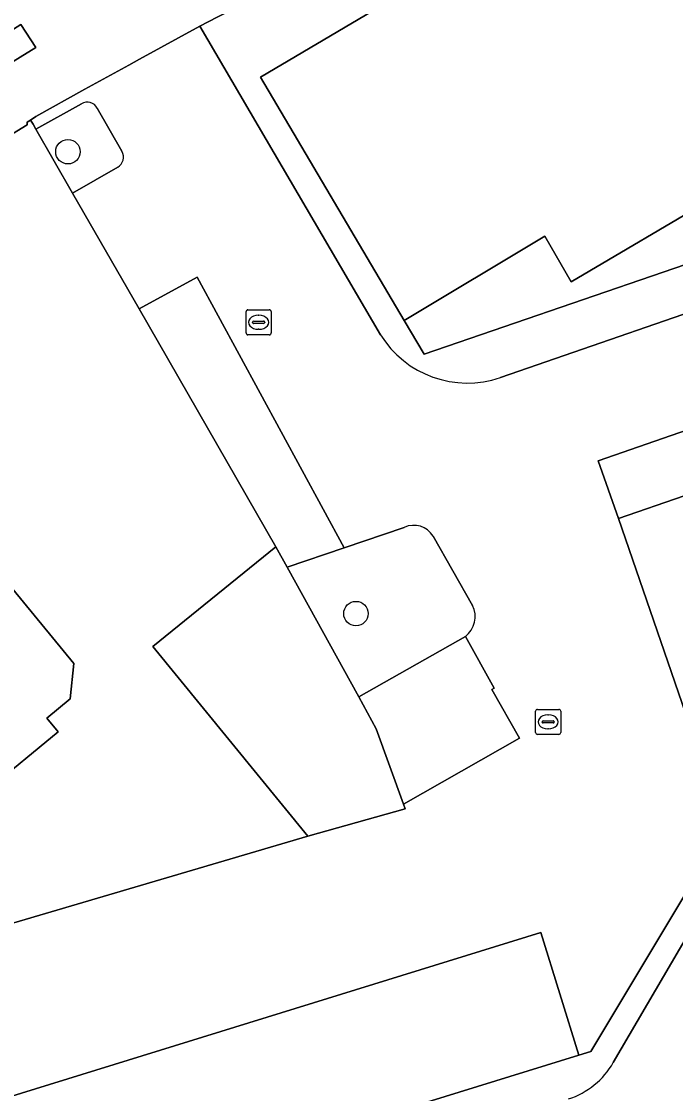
# Model space of a CAD drawing. Extents: x 159716 to 160783, y 383290 to 384031.
# Drawn here: x 159956.87 to 159982.99, y 383658.44 to 383701.23 of the extents above; entities that cross this region are included whole.
import ezdxf

# ---------------------------------------------------------------- set-up
doc = ezdxf.new("R2010")
doc.units = 0
for name, color, linetype in [('IMGEO_Boom', 7, 'Continuous'), ('IMGEO_Erf', 7, 'Continuous'), ('IMGEO_Groenvoorziening', 7, 'Continuous'), ('IMGEO_Kolk', 7, 'Continuous'), ('IMGEO_Muur', 7, 'Continuous'), ('IMGEO_Pand', 7, 'Continuous'), ('IMGEO_Parkeervlak_open', 7, 'Continuous'), ('IMGEO_Rijbaan_lokaal_open', 7, 'Continuous'), ('IMGEO_Voetpad_open', 7, 'Continuous')]:
    doc.layers.add(name, color=color, linetype=linetype)

msp = doc.modelspace()

# ---------------------------------------------------------------- linework, layer by layer
at = {"layer": 'IMGEO_Boom'}
for centre in [(159958.73, 383696.031), (159970.228, 383677.595)]:
    msp.add_circle(centre, 0.489, dxfattribs=at)
at = {"layer": 'IMGEO_Erf'}
msp.add_lwpolyline([(159941.932, 383660.938), (159968.311, 383668.717), (159962.116, 383676.286), (159967.035, 383680.261), (159961.575, 383689.757), (159958.918, 383694.377), (159957.451, 383696.929), (159957.338, 383697.125), (159957.229, 383697.292), (159957.096, 383697.206), (159957.105, 383697.103), (159950.013, 383692.747)], dxfattribs=at)
msp.add_lwpolyline([(159947.189, 383680.672), (159947.373, 383681.161), (159949.395, 383682.817), (159949.746, 383682.782), (159950.04, 383683.022), (159954.824, 383677.181), (159956.533, 383678.569), (159958.961, 383675.607), (159958.821, 383674.187), (159957.886, 383673.42), (159958.337, 383672.871), (159955.515, 383670.557), (159953.176, 383673.411), (159948.135, 383669.278), (159946.764, 383670.947), (159944.4, 383673.832), (159945.924, 383675.08), (159943.687, 383677.811), (159944.711, 383678.65), (159945.008, 383679.437), (159945.677, 383679.985), (159946.278, 383679.926)], close=True, dxfattribs=at)
at = {"layer": 'IMGEO_Groenvoorziening'}
msp.add_lwpolyline([(159956.855, 383701.103), (159952.41, 383698.269), (159952.952, 383697.421), (159957.446, 383700.188)], close=True, dxfattribs=at)
for points in [[(159959.274, 383697.946), (159957.451, 383696.929), (159958.918, 383694.377), (159960.715, 383695.414)], [(159960.882, 383696.046), (159959.899, 383697.775)], [(159972.156, 383681.036), (159969.751, 383680.222), (159967.482, 383679.45), (159970.337, 383674.267), (159974.595, 383676.679)], [(159974.88, 383677.922), (159973.311, 383680.689)], [(159984.513, 383668.305), (159979.602, 383660.119), (159979.124, 383659.971), (159932.033, 383645.41), (159927.901, 383644.185), (159922.543, 383642.597), (159904.273, 383636.97), (159900.553, 383635.781), (159897.181, 383634.886), (159894.592, 383634.158), (159892.998, 383633.71), (159893.313, 383632.369), (159893.909, 383632.552), (159910.734, 383637.727), (159910.636, 383638.057), (159924.854, 383642.272), (159925.092, 383641.47), (159928.97, 383642.619)], [(159980.501, 383659.678), (159985.149, 383667.63)]]:
    msp.add_lwpolyline(points, dxfattribs=at)
for centre, radius, start, end in [((159959.504, 383697.558), 0.451, 28.7248, 120.6719), ((159960.481, 383695.814), 0.464, 300.3566, 30.0403), ((159972.536, 383680.205), 0.914, 31.9954, 114.5606), ((159973.99, 383677.472), 0.998, 307.3635, 26.8089), ((159977.727, 383661.263), 3.195, 287.8971, 330.2521)]:
    msp.add_arc(centre, radius, start, end, dxfattribs=at)
at = {"layer": 'IMGEO_Kolk'}
for p, q in [((159965.842, 383688.795), (159965.842, 383689.647)), ((159965.917, 383689.721), (159966.769, 383689.721)), ((159966.33, 383689.501), (159966.355, 383689.501)), ((159966.843, 383689.647), (159966.843, 383688.795)), ((159966.101, 383689.215), (159966.101, 383689.227)), ((159966.539, 383689.178), (159966.141, 383689.178)), ((159966.144, 383689.264), (159966.542, 383689.264)), ((159966.353, 383688.941), (159966.328, 383688.941)), ((159966.585, 383689.227), (159966.585, 383689.215)), ((159966.769, 383688.721), (159965.917, 383688.721)), ((159977.399, 383672.847), (159977.399, 383673.699)), ((159977.474, 383673.773), (159978.326, 383673.773)), ((159977.887, 383673.553), (159977.912, 383673.553)), ((159978.4, 383673.699), (159978.4, 383672.847)), ((159977.658, 383673.267), (159977.658, 383673.279)), ((159978.096, 383673.23), (159977.698, 383673.23)), ((159977.701, 383673.316), (159978.099, 383673.316)), ((159978.142, 383673.279), (159978.142, 383673.267)), ((159978.326, 383672.773), (159977.474, 383672.773)), ((159977.91, 383672.993), (159977.885, 383672.993))]:
    msp.add_line(p, q, dxfattribs=at)
for points in [[(159965.842, 383688.795), (159965.842, 383689.647)], [(159965.917, 383689.721), (159966.769, 383689.721)], [(159966.843, 383689.647), (159966.843, 383688.795)], [(159966.769, 383688.721), (159965.917, 383688.721)], [(159977.399, 383672.847), (159977.399, 383673.699)], [(159977.474, 383673.773), (159978.326, 383673.773)], [(159978.4, 383673.699), (159978.4, 383672.847)], [(159978.326, 383672.773), (159977.474, 383672.773)]]:
    msp.add_lwpolyline(points, dxfattribs=at)
for centre, radius, start, end in [((159965.919, 383689.645), 0.0765, 91.552, 178.448), ((159965.919, 383689.645), 0.0765, 91.552, 178.448), ((159966.767, 383689.645), 0.0765, 1.552, 88.448), ((159966.767, 383689.645), 0.0765, 1.552, 88.448), ((159966.141, 383689.224), 0.0403, 85.8775, 175.7526), ((159966.138, 383689.214), 0.0366, 178.938, 274.7102), ((159966.542, 383689.221), 0.043, 264.8664, 352.4533), ((159966.546, 383689.226), 0.0386, 1.7309, 96.639), ((159965.919, 383688.797), 0.0765, 181.552, 268.448), ((159965.919, 383688.797), 0.0765, 181.552, 268.448), ((159966.767, 383688.797), 0.0765, 271.552, 358.448), ((159966.767, 383688.797), 0.0765, 271.552, 358.448), ((159977.476, 383673.697), 0.0765, 91.552, 178.448), ((159977.476, 383673.697), 0.0765, 91.552, 178.448), ((159978.324, 383673.697), 0.0765, 1.552, 88.448), ((159978.324, 383673.697), 0.0765, 1.552, 88.448), ((159977.698, 383673.276), 0.0403, 85.8775, 175.7526), ((159977.695, 383673.266), 0.0366, 178.938, 274.7102), ((159978.099, 383673.273), 0.043, 264.8664, 352.4533), ((159978.103, 383673.278), 0.0386, 1.7309, 96.639), ((159977.476, 383672.849), 0.0765, 181.552, 268.448), ((159977.476, 383672.849), 0.0765, 181.552, 268.448), ((159978.324, 383672.849), 0.0765, 271.552, 358.448), ((159978.324, 383672.849), 0.0765, 271.552, 358.448)]:
    msp.add_arc(centre, radius, start, end, dxfattribs=at)
for centre, major_axis, ratio, start_param, end_param in [((159966.329, 383689.221), (-0.387, 0.002), 0.722429, 4.712389, 7.853982), ((159966.354, 383689.221), (-0.39, 0.002), 0.717154, 1.570796, 4.712389), ((159977.886, 383673.273), (-0.387, 0.002), 0.722429, 4.712389, 7.853982), ((159977.911, 383673.273), (-0.39, 0.002), 0.717154, 1.570796, 4.712389)]:
    msp.add_ellipse(centre, major_axis=major_axis, ratio=ratio, start_param=start_param, end_param=end_param, dxfattribs=at)
at = {"layer": 'IMGEO_Muur'}
for points in [[(159957.451, 383696.929), (159957.338, 383697.125)], [(159958.918, 383694.377), (159957.451, 383696.929)], [(159961.575, 383689.757), (159958.918, 383694.377)], [(159967.035, 383680.261), (159961.575, 383689.757)], [(159941.932, 383660.938), (159968.311, 383668.717)]]:
    msp.add_lwpolyline(points, dxfattribs=at)
at = {"layer": 'IMGEO_Pand'}
for points in [[(159993.883, 383698.316), (159993.328, 383698.039), (159991.872, 383700.935), (159989.143, 383706.36), (159987.44, 383709.741), (159984.823, 383708.186), (159984.058, 383709.441), (159966.423, 383699.003), (159972.153, 383689.288), (159977.766, 383692.656), (159978.816, 383690.833), (159984.547, 383694.216), (159985.667, 383692.315), (159990.574, 383693.982), (159990.886, 383693.437), (159995.237, 383695.607)], [(160028.637, 383686.005), (160026.1, 383693.426), (160025.819, 383693.33), (160020.78, 383691.596), (160000, 383684.443), (159994.923, 383682.695), (159993.81, 383685.92), (159980.702, 383681.387), (159984.364, 383670.756), (160000, 383676.141)], [(159956.533, 383678.569), (159954.824, 383677.181), (159950.04, 383683.022), (159949.746, 383682.782), (159949.395, 383682.817), (159947.373, 383681.161), (159947.189, 383680.672), (159946.278, 383679.926), (159945.677, 383679.985), (159945.008, 383679.437), (159944.711, 383678.65), (159943.687, 383677.811), (159945.924, 383675.08), (159944.4, 383673.832), (159946.764, 383670.947), (159948.135, 383669.278), (159953.176, 383673.411), (159955.515, 383670.557), (159958.337, 383672.871), (159957.886, 383673.42), (159958.821, 383674.187), (159958.961, 383675.607)], [(159967.482, 383679.45), (159967.035, 383680.261), (159962.116, 383676.286), (159968.311, 383668.717), (159972.196, 383669.805), (159972.128, 383669.993), (159971.035, 383673), (159970.337, 383674.267)]]:
    msp.add_lwpolyline(points, close=True, dxfattribs=at)
at = {"layer": 'IMGEO_Parkeervlak_open'}
for points in [[(159969.751, 383680.222), (159963.882, 383691.025), (159961.575, 383689.757), (159967.035, 383680.261), (159967.482, 383679.45)], [(159971.035, 383673), (159972.128, 383669.993), (159976.76, 383672.617), (159975.65, 383674.566), (159975.75, 383674.621), (159974.595, 383676.679), (159970.337, 383674.267)], [(159932.033, 383645.41), (159979.124, 383659.971), (159977.611, 383664.866), (159930.577, 383650.322)]]:
    msp.add_lwpolyline(points, close=True, dxfattribs=at)
at = {"layer": 'IMGEO_Rijbaan_lokaal_open'}
for points in [[(159971.201, 383688.728), (159963.994, 383701.036), (159961.589, 383699.721), (159961.157, 383699.485), (159959.408, 383698.529), (159957.449, 383697.435), (159957.229, 383697.292), (159957.338, 383697.125), (159957.451, 383696.929), (159959.274, 383697.946)], [(159959.899, 383697.775), (159960.882, 383696.046)], [(159960.715, 383695.414), (159958.918, 383694.377), (159961.575, 383689.757), (159963.882, 383691.025), (159969.751, 383680.222), (159972.156, 383681.036)], [(159997.402, 383695.359), (159992, 383692.663), (159991.164, 383692.234), (159986.553, 383690.663), (159975.997, 383687.019)], [(159984.364, 383670.756), (159980.702, 383681.387), (159979.893, 383683.694), (159993.475, 383688.399)], [(160026.139, 383674.009), (160026.815, 383672.011), (160027.345, 383670.36), (160028.196, 383667.71), (160032.165, 383668.926), (160027.842, 383682.419), (159985.149, 383667.63), (159980.501, 383659.678)], [(159973.311, 383680.689), (159974.88, 383677.922)], [(159974.595, 383676.679), (159975.75, 383674.621), (159975.65, 383674.566), (159976.76, 383672.617), (159972.128, 383669.993), (159972.196, 383669.805), (159968.311, 383668.717), (159941.932, 383660.938), (159936.11, 383659.063), (159934.836, 383658.653), (159934.397, 383659.175), (159933.112, 383660.677), (159930.75, 383658.654), (159928.75, 383656.911), (159929.967, 383655.515), (159927.937, 383653.745), (159927.747, 383654.002), (159925.242, 383651.86), (159924.196, 383652.991), (159921.738, 383650.872), (159917.025, 383646.81), (159914.578, 383644.701)], [(159904.273, 383636.97), (159922.543, 383642.597), (159921.83, 383645.004), (159926.486, 383648.957), (159926.39, 383649.28), (159930.523, 383650.505), (159930.577, 383650.322), (159977.611, 383664.866), (159979.124, 383659.971), (159979.602, 383660.119), (159984.513, 383668.305)]]:
    msp.add_lwpolyline(points, dxfattribs=at)
for centre, radius, start, end in [((159959.504, 383697.558), 0.451, 28.7248, 120.6719), ((159960.481, 383695.814), 0.464, 300.3566, 30.0403), ((159974.671, 383690.883), 4.085, 211.8382, 288.9359), ((159972.536, 383680.205), 0.914, 31.9954, 114.5606), ((159973.99, 383677.472), 0.998, 307.3635, 26.8089), ((159977.727, 383661.263), 3.195, 287.8971, 330.2521)]:
    msp.add_arc(centre, radius, start, end, dxfattribs=at)
at = {"layer": 'IMGEO_Voetpad_open'}
for points in [[(159943.91, 383688.504), (159946.639, 383690.738), (159946.711, 383690.646), (159949.935, 383692.877), (159950.013, 383692.747), (159957.105, 383697.103), (159957.096, 383697.206), (159957.229, 383697.292), (159957.449, 383697.435), (159959.408, 383698.529), (159961.157, 383699.485), (159961.589, 383699.721), (159963.994, 383701.036), (159964.692, 383701.406), (159964.818, 383701.469), (159966.409, 383702.267), (159971.948, 383705.044), (159977.196, 383707.665), (159981.364, 383709.727), (159989.085, 383713.586)], [(159989.085, 383713.586), (159981.364, 383709.727), (159977.196, 383707.665), (159971.948, 383705.044), (159966.409, 383702.267), (159964.818, 383701.469), (159964.692, 383701.406), (159963.994, 383701.036), (159971.201, 383688.728)], [(159985.667, 383692.315), (159972.948, 383687.947), (159972.153, 383689.288), (159966.423, 383699.003), (159984.058, 383709.441)], [(159975.997, 383687.019), (159986.553, 383690.663), (159991.164, 383692.234), (159992, 383692.663), (159997.402, 383695.359)]]:
    msp.add_lwpolyline(points, dxfattribs=at)
for points in [[(159952.41, 383698.269), (159956.855, 383701.103), (159957.446, 383700.188), (159952.952, 383697.421)], [(159972.948, 383687.947), (159985.667, 383692.315), (159984.547, 383694.216), (159978.816, 383690.833), (159977.766, 383692.656), (159972.153, 383689.288)], [(159980.702, 383681.387), (159993.81, 383685.92), (159994.827, 383686.271), (159994.032, 383688.579), (159993.475, 383688.399), (159979.893, 383683.694)]]:
    msp.add_lwpolyline(points, close=True, dxfattribs=at)
msp.add_arc((159974.671, 383690.883), 4.085, 211.8382, 288.9359, dxfattribs=at)

doc.saveas('drawing.dxf')
